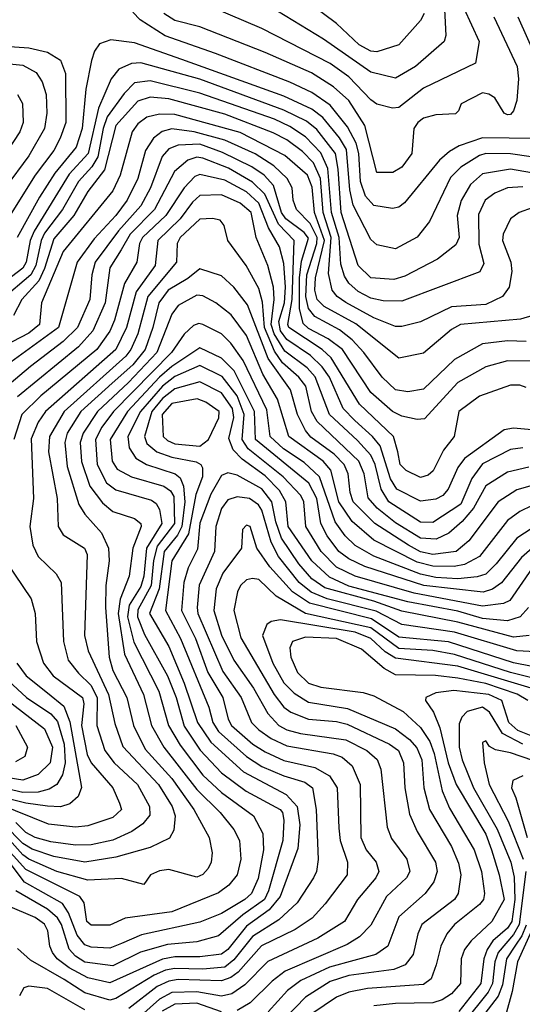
# Model space of a CAD drawing. Extents: x 501367 to 657802, y 482273 to 547541.
# Tile 355 of 656: x 601725 to 603343, y 514998 to 518165. Entities that reach past the tile are written whole.
import ezdxf

# ---------------------------------------------------------------- set-up
doc = ezdxf.new("R2010")
doc.units = 0

msp = doc.modelspace()

# ---------------------------------------------------------------- linework, layer by layer
at = {"layer": '0CON20XD'}
for points in [[(603086.8, 518305), (603097.2, 518115), (603090.9, 518095), (602998.7, 518015), (602935, 517977.7), (602855, 517996.9), (602702.6, 518102.6), (602555, 518192.4)], [(603155, 518201.9), (603203.7, 518095), (603192.2, 518025), (603025, 517945.6), (602945, 517883), (602925, 517880.9), (602875, 517893.8), (602855, 517907.3), (602785, 517981.2), (602724.7, 518024.7), (602505, 518137.2), (602295, 518226.5)], [(603027.1, 518185), (603015, 518163.2), (602945, 518084.3), (602875, 518062.2), (602855, 518064.2), (602818, 518085), (602745, 518153.4), (602660.7, 518215)], [(603386.7, 517783.3), (603215, 517785.6), (603140, 517760), (603108.2, 517741.8), (603076.4, 517713.6), (602963.5, 517576.5), (602945, 517562.4), (602925, 517558.1), (602865, 517567.8), (602838.2, 517598.2), (602821.8, 517645), (602816.8, 517735), (602807.7, 517767.7), (602780.3, 517820.3), (602725, 517890.7), (602665, 517931), (602594.7, 517964.7), (602355, 518057), (602193, 518113), (602112.9, 518165), (602089.6, 518189.6)], [(603251.2, 518175), (603326.5, 518015), (603330.4, 517975), (603325.3, 517905), (603315, 517872), (603305, 517860.6), (603295, 517859.4), (603284.4, 517865), (603254.1, 517914.1), (603235, 517926.1), (603215, 517929.7), (603146, 517895), (603137.7, 517872.3), (603127.5, 517862.5), (603065, 517858.9), (603025, 517848.2), (603006.7, 517835), (602993.5, 517815), (602986.9, 517735), (602955, 517690.7), (602926.5, 517673.5), (602875, 517673.8), (602836.2, 517825), (602784.9, 517904.9), (602735, 517949.8), (602664, 517994), (602515, 518060), (602305, 518142.1), (602225, 518162.8), (602189.5, 518185)], [(603328, 518175), (603394.8, 518025)], [(601645, 518082.6), (601754.4, 518074.4), (601815, 518061.3), (601856.2, 518035), (601872.8, 517992.8), (601873.6, 517835), (601855.8, 517784.2), (601835.2, 517745), (601775.1, 517664.9), (601697.7, 517542.3)], [(603445, 517713.8), (603305, 517734.1), (603225, 517735.1), (603205, 517728.3), (603145, 517691.3), (603112, 517658), (603044, 517516), (603005, 517465.4), (602935, 517428.7), (602875, 517440.8), (602855, 517458.2), (602798.4, 517568.4), (602788.2, 517618.2), (602777.3, 517747.3), (602755, 517785.2), (602700.4, 517850.4), (602665, 517877.6), (602575, 517919.4), (602247.5, 518037.5), (602095, 518090.8), (602019.1, 518100.9), (601982.1, 518087.9), (601965.8, 518064.2), (601956, 518034), (601938, 517942), (601926, 517815), (601907.4, 517755), (601838.4, 517671.6), (601788.7, 517595), (601717.4, 517465)], [(603575, 517637.9), (603305.1, 517684.9), (603215, 517669), (603176, 517635), (603145.9, 517584.1), (603132.9, 517535), (603139.3, 517465), (603128.6, 517441.4), (603070, 517395), (602965, 517340.4), (602929.7, 517329.7), (602855.5, 517335), (602815.1, 517375.1), (602759.9, 517545), (602750.6, 517685), (602741.8, 517735), (602681.9, 517811.9), (602648.7, 517838.7), (602575, 517874.5), (602305, 517973.8), (602115, 518026.6), (602085, 518024.8), (602044.2, 518005.8), (602019.4, 517975), (601979.2, 517880.7), (601946, 517735), (601885, 517668.3), (601771.8, 517485), (601759.5, 517455), (601745.8, 517385), (601735, 517366.4), (601620.7, 517279.3)], [(601647.7, 518027.7), (601735, 518018.6), (601777.8, 517995), (601798, 517965), (601810, 517925), (601812.4, 517865), (601805.5, 517815), (601755, 517727.4), (601678.1, 517625)], [(603345, 517627.5), (603295.5, 517624.5), (603255, 517607.1), (603223.3, 517585), (603201.5, 517538.5), (603203.3, 517443.3), (603218.7, 517381.3), (603206.2, 517353.8), (602955, 517260), (602895, 517261), (602855, 517269.5), (602815, 517291.3), (602785, 517317.4), (602770.2, 517340.2), (602758.7, 517378.7), (602753.3, 517465), (602728.6, 517545), (602716.6, 517686.6), (602695, 517737.6), (602645, 517788.5), (602595, 517822.1), (602545.1, 517845.1), (602305, 517929.3), (602145, 517968.2), (602095, 517962.5), (602062, 517928), (602007.1, 517852.9), (601993.5, 517815), (601976.3, 517723.7), (601957.5, 517692.5), (601914.4, 517645), (601862.7, 517555), (601805, 517478.6), (601794.4, 517455), (601777.1, 517375), (601761, 517345), (601667.5, 517265)], [(601717.7, 517925), (601733.8, 517896.2), (601736.8, 517835), (601725.7, 517805), (601476, 517425)], [(603375, 517560), (603332.5, 517545), (603305, 517524.5), (603280.9, 517475), (603279.2, 517455), (603305.6, 517385), (603308.7, 517355), (603300.8, 517305), (603278.7, 517275), (603225, 517248.8), (603115, 517242.1), (603015, 517193.8), (602955, 517178), (602935, 517178.5), (602865, 517206.4), (602775.4, 517255.5), (602747, 517275), (602730.7, 517295), (602718.9, 517348.9), (602727.6, 517465), (602702.2, 517545), (602693.3, 517655), (602670.4, 517705), (602635, 517740.9), (602585, 517778.5), (602541.6, 517801.6), (602385, 517861.8), (602205, 517910.6), (602145, 517916), (602105, 517903.8), (602034.9, 517825), (601997.9, 517682.1), (601945, 517613.2), (601899.5, 517535), (601835, 517460.8), (601805.6, 517365), (601786.5, 517325), (601731.7, 517265), (601705.8, 517214.2)], [(603376.5, 517213.5), (603337.6, 517202.4), (603144.4, 517185), (603115, 517169.3), (603025, 517092.9), (602945, 517076.6), (602806.7, 517186.7), (602705, 517242.6), (602682.4, 517265), (602674.7, 517295), (602676.9, 517335), (602706.5, 517455), (602674.1, 517545), (602666.4, 517626.4), (602651.5, 517665), (602578.3, 517728.3), (602435, 517802.6), (602225, 517860.8), (602175, 517861.6), (602135, 517852), (602105, 517830.4), (602087.8, 517805), (602048.8, 517665), (602025.5, 517614.5), (601865, 517419.2), (601795.9, 517255), (601789.3, 517185), (601755, 517156.9), (601674.7, 517115.3)], [(603355, 517130.6), (603295, 517132.5), (603215, 517123), (603125, 517072.7), (603025, 516976.7), (602975, 516968.1), (602935, 516974.4), (602892, 517015), (602832.9, 517095), (602795, 517135.5), (602755, 517167.6), (602675, 517211), (602655, 517236.2), (602646.1, 517275), (602648.9, 517345), (602681.5, 517445), (602682.5, 517465), (602660.1, 517510.1), (602616.7, 517555), (602605.9, 517585), (602601.9, 517625), (602586, 517655), (602543, 517695), (602483.5, 517733.5), (602385, 517777.9), (602286.9, 517805), (602215, 517814.6), (602184, 517806), (602155.8, 517784.2), (602130.6, 517745), (602105.7, 517655), (602071, 517585), (602034.6, 517535), (601965, 517460.6), (601910.2, 517385), (601850.2, 517175), (601696.4, 517063.6)], [(603405, 517067.1), (603295, 517067.7), (603225, 517049), (603135, 516998.5), (603028.3, 516881.7), (603005, 516878.8), (602955, 516889.6), (602925, 516905.2), (602855.9, 516965.9), (602764.2, 517105), (602718.5, 517138.5), (602655, 517172.1), (602638.1, 517188.1), (602626.3, 517236.3), (602625.4, 517335), (602631.9, 517388.1), (602655, 517463.1), (602641.2, 517481.2), (602581.8, 517525), (602568.4, 517545), (602541.8, 517631.8), (602512, 517665), (602472.4, 517692.4), (602378.3, 517738.3), (602305, 517764.9), (602235, 517761.8), (602205, 517750), (602183.5, 517725), (602146.3, 517625), (602115, 517566.5), (602043.7, 517486.3), (601968.1, 517385), (601957.5, 517345), (601950.9, 517265), (601911.6, 517175), (601865, 517129.7), (601759.9, 517050.1), (601587.2, 516905)], [(603355, 516981.9), (603335, 516989.6), (603305, 516989.7), (603205, 516953.9), (603138.6, 516905), (603123.2, 516825), (603089.2, 516780.8), (603056, 516714), (603040.2, 516699.8), (603015, 516692.8), (602969.6, 516715), (602950, 516735), (602942, 516775), (602928.1, 516825), (602819.1, 516929.1), (602728.2, 517078.2), (602698.5, 517105), (602591.5, 517175), (602587.8, 517185), (602602.7, 517265), (602608.5, 517455), (602557.8, 517507.8), (602514.2, 517604.2), (602475, 517643), (602397.5, 517687.5), (602315, 517719.5), (602295, 517723.5), (602266.8, 517713.2), (602223.1, 517676.9), (602159.4, 517555), (602080.8, 517475), (602052.1, 517425), (602015, 517367.1), (602000.5, 517255), (601961.2, 517165), (601915, 517113.3), (601718, 516952)], [(603455, 516838.9), (603315, 516851.7), (603284.3, 516845.7), (603156.5, 516753.5), (603135.4, 516724.7), (603104.3, 516655), (603086.7, 516635), (603065, 516623.2), (603015, 516617), (602938.9, 516655), (602918.8, 516688.8), (602885.1, 516795.1), (602861.3, 516825), (602804.3, 516875.7), (602766, 516915), (602722, 517015), (602698.9, 517048.9), (602660.8, 517085), (602585, 517136.2), (602564.4, 517164.4), (602559.5, 517195), (602577.1, 517255), (602580.7, 517305), (602575, 517381.4), (602561.8, 517435), (602526.3, 517496.3), (602495, 517575.1), (602455, 517611.2), (602385, 517649.5), (602305, 517667.8), (602288.7, 517661.3), (602254.8, 517625), (602195.7, 517535), (602120.8, 517465), (602111.1, 517445), (602102.3, 517385), (602063, 517317), (602030.8, 517199.2), (602015, 517163), (601973.8, 517105), (601793.4, 516955), (601732.5, 516895), (601706.3, 516815)], [(603345, 516788.3), (603305, 516782.8), (603215, 516736.5), (603180.9, 516689.1), (603145, 516607.2), (603055, 516548.2), (603015, 516548.9), (602913, 516615), (602888.2, 516655), (602869.2, 516735), (602855, 516764.1), (602812.2, 516812.2), (602722.5, 516895), (602676.6, 517016.6), (602650.4, 517045), (602579.1, 517099.1), (602544.5, 517154.5), (602534.6, 517185), (602544.7, 517265), (602542.6, 517305), (602524.3, 517375), (602486.6, 517465), (602470.7, 517545), (602434.8, 517575), (602375, 517601.9), (602305, 517600), (602281.7, 517578.2), (602241.4, 517525), (602170.3, 517455), (602161.2, 517375), (602100.2, 517289.8), (602068.7, 517175), (602034.3, 517105), (601808.3, 516905), (601785, 516870.3), (601762.5, 516817.5), (601769.3, 516625), (601757.6, 516535), (601767.1, 516475), (601785, 516438.5), (601843.1, 516383.1), (601858.9, 516355), (601865.9, 516165), (601881.7, 516105), (601915, 516063), (601953.9, 516025), (601974.7, 515985), (601973.7, 515895), (601999.2, 515815), (602029.3, 515775), (602104.8, 515705), (602143.2, 515635), (602143.9, 515606.1), (602121.3, 515578.7), (602086.2, 515553.8), (602025, 515526.5), (601955, 515510.9), (601905, 515510.4), (601825, 515520.6), (601775, 515534.4), (601745, 515550.7), (601713, 515583)], [(603364, 516726), (603295, 516710.3), (603225, 516666.1), (603185.4, 516594.6), (603149.3, 516550.7), (603106.1, 516513.9), (603065.5, 516494.5), (603015, 516497.5), (602935, 516546.6), (602875.9, 516594.1), (602847.1, 516627.1), (602834.2, 516705), (602817.2, 516745), (602683, 516873), (602664.6, 516905), (602646.1, 516986.1), (602623.7, 517015), (602571.3, 517061.3), (602545, 517099.4), (602513.2, 517175), (602507, 517257), (602495, 517301.1), (602454.3, 517374.3), (602394.7, 517455), (602382.9, 517502.9), (602370.7, 517520.7), (602345.9, 517525.9), (602305, 517523.2), (602241.3, 517465), (602231.9, 517445), (602229.6, 517385), (602137.6, 517275), (602105.5, 517155), (602083, 517105), (602066.7, 517083.3), (601868.1, 516905), (601820.7, 516825), (601817.9, 516775), (601845.5, 516625), (601848.6, 516535), (601865, 516507.9), (601933.8, 516465), (601942.9, 516445), (601933.8, 516185), (601945.5, 516135), (602011.4, 515995), (602031.5, 515901.5), (602057.6, 515827.6), (602171.7, 515705), (602216.5, 515635), (602225.9, 515605), (602221.8, 515558.2), (602207.6, 515532.4), (602145, 515502.6), (602035, 515471), (601935, 515455.4), (601835, 515473.3), (601765, 515497.3), (601735, 515515.9), (601675, 515576.4)], [(603375, 516667.2), (603325, 516653), (603265, 516614.3), (603171.1, 516488.9), (603130, 516455), (603054.9, 516445.1), (603015, 516453.9), (602977, 516475), (602868, 516545), (602798.4, 516615), (602788.5, 516645), (602782.8, 516705), (602769.9, 516735), (602737.9, 516767.8), (602662.6, 516822.6), (602645, 516843.8), (602619.9, 516895), (602596.7, 516975), (602525.2, 517075.2), (602458.2, 517248.2), (602415, 517305.3), (602375, 517341.6), (602305, 517364.2), (602266.8, 517333.2), (602203.6, 517295), (602173.5, 517255), (602154.3, 517175), (602129.4, 517105), (602089, 517055), (602023.4, 516996.6), (601922, 516905), (601878.6, 516835), (601870.1, 516805), (601877.8, 516727.8), (601916.1, 516606.1), (601935.1, 516575.1), (601988.8, 516515), (602011, 516465), (602013.2, 516425), (602002.4, 516345), (602001.7, 516275), (602012.8, 516115), (602025, 516072), (602069.7, 515985), (602091.1, 515895), (602129.4, 515819.4), (602215, 515724.1), (602286.1, 515625), (602334.7, 515535), (602345.2, 515485.2), (602341.6, 515455), (602331.8, 515435), (602315, 515415.8), (602295, 515407.4), (602205, 515431.8), (602175, 515428), (602146, 515415), (602125, 515383.3), (602053.3, 515403.3), (601945, 515398), (601845, 515425.8), (601755, 515464.9), (601735, 515479.1), (601675, 515546.6)], [(603375, 516603), (603335, 516583.7), (603295, 516554), (603205, 516439.1), (603157, 516413), (603123.8, 516406.2), (603055, 516407.2), (603005, 516420.5), (602865, 516491.2), (602795, 516551.7), (602752.9, 516615), (602726.2, 516716.2), (602701.6, 516745), (602591.2, 516825), (602555.1, 516945), (602508.3, 517025), (602455, 517149.3), (602405.8, 517215.8), (602356.2, 517255), (602315, 517276.9), (602295, 517279.2), (602235, 517246.4), (602215, 517218.2), (602166.4, 517095), (602075, 516997.8), (601975.4, 516905), (601929.1, 516835), (601920.1, 516805), (601924.7, 516744.7), (601951.2, 516665), (601991.8, 516611.8), (602025, 516583.6), (602095, 516561), (602114.7, 516545), (602116, 516535), (602089.1, 516465), (602077.4, 516375), (602048.6, 516301.4), (602041.7, 516255), (602062.2, 516125), (602123.5, 515995), (602149, 515895), (602189.4, 515825), (602295, 515689.1), (602370.9, 515615), (602415, 515560.7), (602432.5, 515525), (602437.5, 515465), (602424.8, 515415.2), (602398.5, 515381.5), (602365, 515356.7), (602215, 515296.1), (602065.2, 515274.8), (602015, 515253.2), (601955, 515252.7), (601941.1, 515265), (601932.9, 515325), (601918.9, 515345), (601745, 515432.2), (601655, 515531)], [(603402.5, 516547.5), (603325, 516497.7), (603258.8, 516415), (603225, 516382.2), (603197.2, 516372.8), (603135, 516367), (603065, 516371.4), (603015, 516381.9), (602865, 516439.3), (602804.6, 516474.5), (602772.7, 516505), (602740.4, 516550.4), (602689.9, 516695), (602641, 516741), (602574.3, 516785), (602531.9, 516825), (602520.5, 516910.5), (602445, 517069), (602404.4, 517125), (602375, 517154.8), (602315, 517185.2), (602302.1, 517187.9), (602285, 517181.6), (602255, 517153.7), (602214.1, 517095), (602027, 516905), (601989.5, 516855), (601969.3, 516815), (601975.1, 516735), (602005, 516675.9), (602035, 516653.5), (602149.9, 516619.9), (602165, 516609.3), (602175, 516590), (602183.1, 516545), (602133.3, 516465), (602124.4, 516375), (602115, 516341.9), (602078, 516282), (602072.7, 516245), (602093.1, 516163.1), (602172.8, 516005), (602204.6, 515895), (602241.4, 515831.4), (602315.2, 515735), (602375, 515679.5), (602477.9, 515605), (602507.4, 515547.4), (602509.7, 515495), (602493, 515403), (602471.7, 515355), (602450.4, 515335), (602375, 515289.8), (602305, 515262.6), (602117.8, 515222.2), (602053.4, 515193.4), (602015, 515178.3), (601955, 515182.2), (601935, 515189.5), (601910.5, 515220.5), (601882.6, 515292.6), (601862.9, 515322.9), (601740.8, 515390.8), (601675, 515477.8)], [(603390.5, 516479.5), (603340.8, 516435), (603276.1, 516353.9), (603246.7, 516333.3), (603216.5, 516323.5), (603025.6, 516345.6), (602836.3, 516406.3), (602785, 516430.7), (602752.8, 516455), (602715.4, 516505), (602694.6, 516544.6), (602681.1, 516625), (602655.9, 516675), (602483.7, 516815), (602480.5, 516905), (602415.8, 517035.8), (602375, 517077), (602305, 517109.5), (602215, 517050), (602175, 517015.9), (602072.4, 516905), (602016.9, 516815), (602022.4, 516745), (602039.5, 516719.5), (602084.6, 516695), (602189.4, 516665), (602210.3, 516650.3), (602221.8, 516631.8), (602223, 516545), (602167.9, 516472.1), (602156.1, 516426.1), (602148.6, 516345), (602105, 516267.2), (602104.2, 516245), (602127.3, 516187.3), (602200.9, 516055), (602229, 515985), (602255, 515892.4), (602306.2, 515816.2), (602375, 515742.3), (602453.8, 515683.9), (602563.8, 515625), (602571.5, 515615), (602575, 515590), (602572.1, 515525), (602526.5, 515363.5), (602513, 515335), (602443.6, 515286.4), (602365, 515218.3), (602295, 515199.4), (602200.8, 515190.8), (602114.3, 515165.7), (602025, 515122), (601935, 515134.1), (601905, 515152.7), (601885, 515175.2), (601859.4, 515255), (601846.7, 515276.7), (601815, 515304.6), (601713.1, 515363.1)], [(603375, 516401), (603303, 516297), (603282.9, 516287.1), (603215, 516278.5), (602995, 516320.8), (602804.7, 516375), (602745, 516404.6), (602695.9, 516455), (602646.3, 516535), (602640.2, 516615), (602630, 516635), (602573.4, 516695), (602461.1, 516785), (602441, 516815), (602447.8, 516895), (602424.7, 516955), (602377.3, 517017.3), (602305, 517053), (602225, 517017.3), (602185, 516986.1), (602114.1, 516905), (602072.8, 516825), (602077.7, 516787.7), (602099.5, 516755), (602133.2, 516735), (602225.3, 516705), (602241.8, 516691.8), (602252.6, 516665), (602256.3, 516615), (602247.4, 516535), (602232.8, 516507.2), (602190.3, 516455), (602174.5, 516335), (602143.3, 516255), (602205, 516149.5), (602255, 516031.6), (602297.1, 515905), (602340.9, 515840.9), (602445.7, 515745.7), (602583.3, 515673.3), (602618.5, 515635), (602627, 515575), (602620.4, 515499.6), (602563.3, 515345), (602528.2, 515301.8), (602455, 515249.1), (602395.1, 515174.9), (602375, 515159.6), (602305, 515150.4), (602225, 515151.4), (602185, 515143.7), (602015, 515067.8), (601945, 515083), (601884.6, 515115.4), (601846.2, 515145), (601831.4, 515165), (601822.7, 515185), (601815.8, 515235), (601805, 515256.4), (601775, 515277.4), (601687.3, 515315)], [(603362.8, 516275), (603335.5, 516244.5), (603295, 516231.2), (603215, 516239.3), (603135, 516262.4), (602975, 516292.7), (602785, 516343.3), (602722.1, 516372.1), (602665.1, 516425), (602589.1, 516535), (602582.3, 516615), (602561.1, 516651.1), (602515, 516698), (602441.2, 516751.2), (602412.1, 516782.1), (602398.1, 516818.1), (602414.1, 516885.9), (602410, 516915), (602375, 516965.1), (602305, 517000.1), (602225, 516977.9), (602185, 516947.3), (602150.3, 516905), (602126.9, 516825), (602135, 516802.3), (602167.2, 516775), (602215, 516758.4), (602293.6, 516743.6), (602308.8, 516735), (602314.1, 516724.1), (602313.4, 516695), (602291.7, 516638.3), (602268.1, 516511.9), (602214.9, 516425), (602194.6, 516265), (602243, 516175), (602333.8, 515953.8), (602346.8, 515905), (602365, 515875.2), (602455, 515794.9), (602505, 515763.1), (602575, 515732.6), (602642.9, 515712.9), (602667.6, 515695), (602679.3, 515625), (602685.7, 515464.3), (602680.5, 515425), (602671, 515405), (602618.4, 515325), (602559.8, 515270.2), (602475, 515216.4), (602415, 515141.1), (602385, 515117.9), (602315, 515111.1), (602225, 515113.6), (602195, 515107.7), (602157.9, 515092.2), (602035, 515017.1), (602015, 515011.4), (601935.1, 515035.1), (601868.5, 515078.5), (601759.9, 515139.9), (601718, 515178)], [(602305, 516793.7), (602332.9, 516815), (602366.4, 516885), (602367.3, 516905), (602324.2, 516935), (602296.1, 516946.1), (602215, 516930.9), (602183.4, 516895), (602187.5, 516825), (602201.3, 516811.3), (602225, 516801.1), (602305, 516793.7)], [(603365, 516184.8), (603315, 516178.8), (603135, 516227.8), (602955, 516262.9), (602865, 516295.1), (602707.8, 516337.8), (602665, 516366.4), (602623.9, 516415), (602567.8, 516497.8), (602549.7, 516550.3), (602536.4, 516615), (602505, 516656.4), (602425, 516700.2), (602395, 516707.5), (602375, 516699.3), (602340.8, 516639.2), (602305, 516545.4), (602297.9, 516462.1), (602267.5, 516402.5), (602253.6, 516355), (602246.4, 516265), (602291.5, 516175), (602331.3, 516065), (602379, 515985), (602395.8, 515915), (602406.8, 515895), (602475.4, 515835.4), (602515, 515809.9), (602575, 515782.6), (602675, 515760), (602722.6, 515732.6), (602746.6, 515695), (602752, 515565), (602757, 515525), (602780.2, 515455), (602778.9, 515415), (602708.9, 515321.1), (602666.5, 515275), (602611.6, 515238.4), (602504, 515186), (602428.8, 515101.2), (602405, 515084.2), (602375, 515073.2), (602235, 515077.5), (602205, 515073), (602167.7, 515055), (602076.6, 514985)], [(603385, 516132.2), (603324.9, 516135.1), (603125, 516195.4), (602955, 516219.8), (602872.6, 516262.6), (602715, 516302.2), (602663.4, 516323.4), (602624.4, 516355), (602558.4, 516438.4), (602534.3, 516484.3), (602505, 516587.6), (602493.9, 516605), (602465, 516625.2), (602425, 516630.4), (602395, 516620.8), (602375, 516593.1), (602356.5, 516535), (602352, 516455), (602303.3, 516346.7), (602296.2, 516275), (602299.1, 516255), (602379, 516069), (602437.6, 515985), (602471.1, 515905), (602495, 515881.3), (602535, 515852.7), (602585, 515829.5), (602734, 515804), (602763.1, 515793.1), (602795.1, 515765.1), (602821.2, 515705), (602823, 515535), (602840.4, 515495), (602872.5, 515455), (602881.6, 515425), (602871.4, 515405), (602812.8, 515335), (602771.1, 515265), (602685, 515211.3), (602523.8, 515136.2), (602449.4, 515060.6), (602408.1, 515031.9), (602375, 515024.6), (602295, 515038.1), (602215, 515036.7), (602175, 515015.1), (602095, 514942.6)], [(603375, 516085.3), (603315, 516097.1), (603105, 516164.2), (602945, 516179.6), (602857.7, 516237.7), (602658.1, 516288.1), (602603, 516325), (602530, 516405), (602488.2, 516465), (602466.8, 516535), (602455, 516539.6), (602442.5, 516525), (602438.7, 516465), (602378.6, 516385), (602357.1, 516335), (602350, 516265), (602375, 516185.4), (602414.7, 516104.7), (602477.7, 516015), (602524.1, 515934.1), (602559.8, 515895), (602585, 515880.8), (602629, 515869), (602775, 515848.6), (602842.5, 515815), (602875.8, 515785.8), (602887.1, 515755), (602907.5, 515567.5), (602921.9, 515531.9), (602971.6, 515465), (602981.4, 515425), (602969.7, 515405), (602905.6, 515345), (602855, 515253.3), (602819.4, 515215), (602779.2, 515190.7), (602579.5, 515105), (602537.7, 515072.3), (602467.5, 515002.5), (602425, 514978.1)], [(601681.3, 516421.3), (601762.2, 516302.2), (601774.7, 516255), (601779, 516165), (601801.7, 516095), (601832.5, 516055), (601927.9, 515985), (601931.3, 515965), (601924.7, 515895), (601942.1, 515802.1), (601955.6, 515775), (602025.2, 515695), (602046.4, 515645), (602053.4, 515625), (602025, 515599.2), (601945, 515572.1), (601905, 515568), (601817.5, 515577.5), (601660.5, 515640.5)], [(603433.5, 516033.5), (603305, 516065.9), (603125, 516123.8), (603055, 516136.5), (602945, 516142.8), (602855, 516208.7), (602645.2, 516255.2), (602550.7, 516310.7), (602495, 516364.8), (602475, 516368.4), (602455, 516363.2), (602435.8, 516345), (602426.6, 516325), (602414.4, 516265), (602436.5, 516176.5), (602544.6, 515995), (602575, 515954.1), (602597.8, 515937.8), (602655, 515915.4), (602745, 515908), (602779.2, 515899.2), (602915.9, 515835), (602944.4, 515814.4), (602960.9, 515775), (602964.5, 515695), (602980.2, 515610.2), (603004, 515554), (603064, 515455), (603069, 515425), (603057.7, 515392.3), (603030, 515355), (602945, 515279.1), (602910, 515185), (602871.1, 515158.9), (602800.4, 515139.6), (602722.1, 515117.9), (602630.5, 515075), (602587.3, 515042.7), (602525, 514974.1)], [(603371.7, 516015), (603135, 516085.5), (602935, 516111.1), (602901.7, 516131.7), (602855, 516175.3), (602805.3, 516195), (602565, 516235.2), (602535, 516229.1), (602520.4, 516219.6), (602506.5, 516185), (602540.3, 516095), (602575, 516032.4), (602608.7, 515998.7), (602655, 515969.9), (602780.4, 515949.6), (602935, 515883.9), (602979.9, 515849.9), (603003.7, 515823.7), (603019.2, 515785), (603026.5, 515695), (603044.5, 515625), (603115.4, 515505.4), (603138, 515452), (603145.2, 515415), (603136.6, 515355), (603124.7, 515335), (603019.5, 515255), (603006.5, 515225), (602992.1, 515157.9), (602965.9, 515125), (602929.7, 515110.3), (602785, 515090.7), (602725, 515071.8), (602645, 515020.7), (602549, 514921)], [(603360.4, 515975), (603326.2, 515996.2), (603225, 516030.2), (603135, 516047.7), (603063.9, 516056.1), (602935, 516058.3), (602898.7, 516078.7), (602825, 516140.7), (602745, 516175.1), (602645, 516179.2), (602603.6, 516165), (602594.7, 516145), (602597.5, 516115), (602618.9, 516065), (602655, 516030.8), (602695, 516018.3), (602830.8, 516000.8), (602865, 515990.9), (602959.9, 515939.9), (603015, 515888.5), (603045, 515843.8), (603059.2, 515805), (603084.5, 515684.5), (603109, 515629), (603188.2, 515495), (603211.3, 515425), (603221.1, 515355), (603217.5, 515335), (603205, 515319), (603124.9, 515255.1), (603099.5, 515225), (603080.4, 515185), (603065.7, 515125), (603049.5, 515080.5), (603025, 515061.9), (602845, 515048.9), (602785, 515037.2), (602745, 515021.5), (602665, 514967.5)], [(601716.4, 516095), (601746.5, 516055), (601815, 516000.3), (601867.4, 515957.4), (601887.1, 515907.1), (601924.3, 515695.7), (601913.2, 515666.8), (601886.9, 515643.1), (601856.2, 515633.8), (601814.5, 515635.5), (601745, 515645.2), (601569, 515689)], [(601659.1, 516065), (601746.8, 515985), (601825, 515932.9), (601847.4, 515907.4), (601868.9, 515835), (601871.2, 515775), (601863.2, 515736.8), (601844.6, 515705.4), (601820, 515690), (601785, 515680.9), (601735, 515679.4), (601592.8, 515712.8)], [(603495, 515812.9), (603328.7, 515878.7), (603300, 515905), (603276.9, 515975), (603235, 515994.9), (603122.3, 516007.7), (603065, 516000.6), (603032.5, 515985), (603030.9, 515975), (603057.4, 515937.4), (603077.6, 515887.6), (603104.6, 515774.6), (603130, 515705), (603225.1, 515545.1), (603243.6, 515495), (603268.9, 515415), (603284.8, 515335), (603245.2, 515265), (603177.8, 515202.2), (603157, 515175), (603146.4, 515145), (603144.4, 515065), (603115, 515031.9), (603085, 515012.4), (603055, 515002.8), (602935, 515000.5), (602865, 514992.9)], [(601686.6, 515975), (601805, 515884.1), (601830.7, 515825), (601823.2, 515775), (601785, 515737), (601735, 515719.6), (601505, 515755.4)], [(603344.8, 515834.8), (603279.2, 515869.2), (603237.8, 515937.8), (603215, 515954.5), (603165, 515940), (603147.9, 515922.1), (603139.2, 515900.8), (603139.6, 515825), (603149.2, 515785), (603185.9, 515695), (603261.7, 515561.7), (603305.8, 515455), (603317.1, 515407.1), (603318.7, 515335), (603308.7, 515265), (603295, 515243), (603247.8, 515202.2), (603230.3, 515175), (603219.5, 515145), (603208.9, 515065), (603138.7, 514975)], [(601712.8, 515895), (601750.8, 515825), (601741.3, 515795), (601711.3, 515778.6)], [(603565, 515717.6), (603305, 515807.6), (603256.9, 515816.9), (603237.6, 515827.6), (603225, 515846), (603215, 515840), (603220.5, 515775), (603236.6, 515705), (603297.1, 515587.1), (603346, 515465)], [(603345, 515733.5), (603312.2, 515717.8), (603308, 515695), (603322.5, 515662.5), (603358.2, 515535)], [(603353.9, 515425), (603332.6, 515255), (603315, 515222.5), (603265, 515164.8), (603254.9, 515135), (603247.2, 515065), (603233.3, 515036.8), (603155, 514939.2)], [(603355, 515252.4), (603341.8, 515218.2), (603321.2, 515188.8), (603291.9, 515145), (603278.7, 515061.3), (603265, 515024.8), (603165.4, 514895)], [(603373.3, 515236.7), (603327.5, 515135), (603310.8, 515039.2), (603289, 514961)], [(601935, 514980.5), (601815, 515048.6), (601755, 515056.3), (601739, 515051), (601724.9, 515025.1)], [(602375, 514974.2), (602295, 515001.7), (602225, 514999.1), (602183.8, 514976.2)]]:
    msp.add_lwpolyline(points, dxfattribs=at)

doc.saveas('drawing.dxf')
